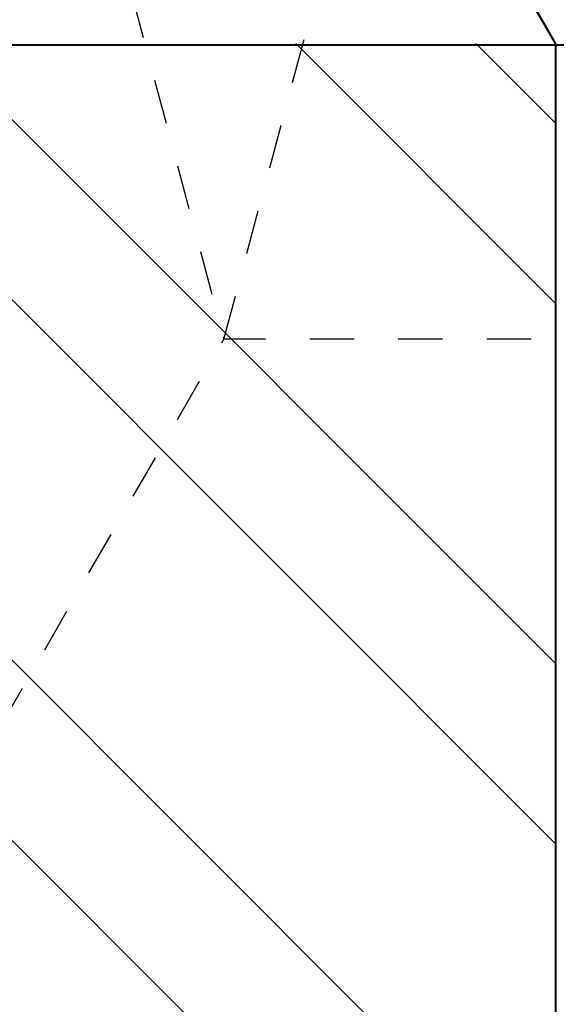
# Model space of a CAD drawing. Header units: metres. Extents: x -138 to 797, y -50 to 519.
# Tile 285 of 327: x 117.93 to 119.14, y 430.97 to 433.19. Entities that reach past the tile are written whole.
import ezdxf

# ---------------------------------------------------------------- set-up
doc = ezdxf.new("R2010")
doc.units = ezdxf.units.M
doc.header["$MEASUREMENT"] = 0
doc.linetypes.add('Wisdot2', pattern=[0.125, 0.0625, -0.0625])
for name, color, linetype, lineweight in [('B_DETAIL', 7, 'Continuous', 18), ('B_DETAIL_HIDDEN', 7, 'Wisdot2', 25), ('B_DETAIL_OBJ', 7, 'Continuous', 40)]:
    doc.layers.add(name, color=color, linetype=linetype, lineweight=lineweight)

# ---------------------------------------------------------------- blocks, each defined once
blk = doc.blocks.new('*U1773')
at = {"layer": 'B_DETAIL'}
h = blk.add_hatch(dxfattribs=at)
h.set_pattern_fill('ANSI32', color=256, scale=2.30116, angle=90)
h.set_pattern_definition([(135, (249.9776, 136.9638), (-0.610187, -0.610187), []), (135, (249.9776, 137.3706), (-0.610187, -0.610187), [])])
edge = h.paths.add_edge_path()
edge.add_line((231.9677, 166.3023), (229.4769, 166.3023))
edge.add_line((229.4769, 166.3023), (229.114, 165.9363))
edge.add_line((229.114, 165.9363), (229.114, 165.3889))
edge.add_line((229.114, 165.3889), (229.2024, 165.2974))
edge.add_line((229.2024, 165.2974), (229.7014, 165.2976))
edge.add_arc((230.0192, 165.3376), 0.3202, 18.9985, 187.1665, ccw=False)
edge.add_line((230.322, 165.4418), (230.7092, 164.3171))
edge.add_arc((230.4064, 164.2129), 0.3202, -161.0015, 18.9985, ccw=False)
edge.add_line((230.1036, 164.1086), (230.0378, 164.2997))
edge.add_arc((229.7905, 164.1074), 0.3133, 37.8717, 180)
edge.add_line((229.4772, 164.1074), (229.4769, 163.3743))
edge.add_line((229.4769, 163.3743), (231.9677, 163.3743))
edge.add_line((231.9677, 163.3743), (231.9677, 166.3023))
at = {"layer": 'B_DETAIL_HIDDEN'}
for p, q in [((231.2183, 165.6345), (233.3189, 173.4742)), ((230.5441, 168.1508), (231.2183, 165.6345)), ((229.9134, 163.3743), (231.2183, 165.6345)), ((233.7123, 165.6345), (231.2183, 165.6345))]:
    blk.add_line(p, q, dxfattribs=at)
at = {"layer": 'B_DETAIL_OBJ'}
for p, q in [((231.9677, 166.3023), (231.7507, 166.6783)), ((229.4733, 166.2987), (258.768, 166.3023))]:
    blk.add_line(p, q, dxfattribs=at)
at = {"layer": 'B_DETAIL_OBJ', "flags": 128}
blk.add_lwpolyline([(231.9677, 166.3023), (231.9677, 163.3743), (229.4769, 163.3743), (229.4772, 164.1074, -0.713683), (230.0376, 164.3)], format="xyb", dxfattribs=at)

msp = doc.modelspace()

# ---------------------------------------------------------------- block references
msp.add_blockref('*U1773', (-112.8286, 266.8387))

doc.saveas('drawing.dxf')
